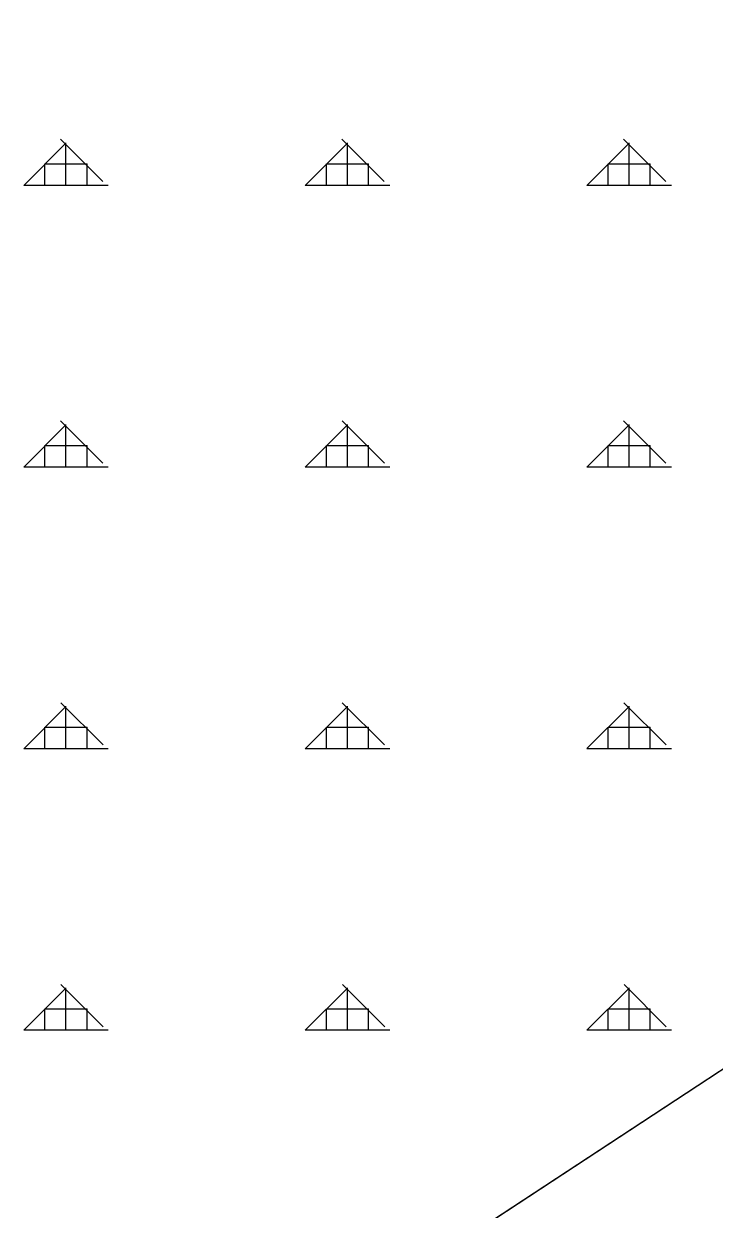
# Model space of a CAD drawing. Extents: x 410727 to 412947, y 4463506 to 4466382.
# Drawn here: x 411747.1 to 411869.7, y 4464491.3 to 4464701.7 of the extents above; entities that cross this region are included whole.
import ezdxf

# ---------------------------------------------------------------- set-up
doc = ezdxf.new("R2010")
doc.units = 0
for name, color, linetype in [('ADAKENARI', 7, 'Continuous'), ('KDS_PL', 7, 'Continuous'), ('PL_AYA_ORMAN', 7, 'Continuous'), ('TR_ORMAN', 7, 'Continuous')]:
    doc.layers.add(name, color=color, linetype=linetype)

msp = doc.modelspace()

# ---------------------------------------------------------------- linework, layer by layer
at = {"layer": 'ADAKENARI'}
msp.add_line((412147.59, 4464697.61), (411755.26, 4464439.96), dxfattribs=at)
at = {"layer": 'KDS_PL'}
msp.add_line((412147.59, 4464697.61), (411755.26, 4464439.96), dxfattribs=at)
at = {"layer": 'PL_AYA_ORMAN'}
msp.add_lwpolyline([(411755.26, 4464439.96), (412147.59, 4464697.61), (412152.99, 4464703.96), (412205.5, 4464903.47)], dxfattribs=at)
at = {"layer": 'TR_ORMAN'}
for p, q in [((411761.14, 4464673.75), (411753.64, 4464681.24)), ((411761.14, 4464673.75), (411753.64, 4464681.24)), ((411761.14, 4464673.75), (411753.64, 4464681.24)), ((411761.14, 4464673.75), (411753.64, 4464681.24)), ((411811.13, 4464673.75), (411803.63, 4464681.24)), ((411811.13, 4464673.75), (411803.63, 4464681.24)), ((411811.13, 4464673.75), (411803.63, 4464681.24)), ((411811.13, 4464673.75), (411803.63, 4464681.24)), ((411861.12, 4464673.75), (411853.62, 4464681.24)), ((411861.12, 4464673.75), (411853.62, 4464681.24)), ((411861.12, 4464673.75), (411853.62, 4464681.24)), ((411861.12, 4464673.75), (411853.62, 4464681.24)), ((411747.12, 4464673.01), (411754.61, 4464680.51)), ((411747.12, 4464673.01), (411754.61, 4464680.51)), ((411747.12, 4464673.01), (411754.61, 4464680.51)), ((411747.12, 4464673.01), (411754.61, 4464680.51)), ((411754.62, 4464673.09), (411754.62, 4464680.59)), ((411754.62, 4464673.09), (411754.62, 4464680.59)), ((411754.62, 4464673.09), (411754.62, 4464680.59)), ((411754.62, 4464673.09), (411754.62, 4464680.59)), ((411797.12, 4464673.01), (411804.61, 4464680.51)), ((411797.12, 4464673.01), (411804.61, 4464680.51)), ((411797.12, 4464673.01), (411804.61, 4464680.51)), ((411797.12, 4464673.01), (411804.61, 4464680.51)), ((411804.62, 4464673.09), (411804.62, 4464680.59)), ((411804.62, 4464673.09), (411804.62, 4464680.59)), ((411804.62, 4464673.09), (411804.62, 4464680.59)), ((411804.62, 4464673.09), (411804.62, 4464680.59)), ((411847.12, 4464673.02), (411854.61, 4464680.52)), ((411847.12, 4464673.02), (411854.61, 4464680.52)), ((411847.12, 4464673.02), (411854.61, 4464680.52)), ((411847.12, 4464673.02), (411854.61, 4464680.52)), ((411854.62, 4464673.09), (411854.62, 4464680.59)), ((411854.62, 4464673.09), (411854.62, 4464680.59)), ((411854.62, 4464673.09), (411854.62, 4464680.59)), ((411854.62, 4464673.09), (411854.62, 4464680.59)), ((411750.87, 4464676.84), (411758.37, 4464676.84)), ((411750.87, 4464676.84), (411758.37, 4464676.84)), ((411750.87, 4464673.09), (411750.87, 4464676.84)), ((411750.87, 4464673.09), (411750.87, 4464676.84)), ((411750.87, 4464676.84), (411758.37, 4464676.84)), ((411750.87, 4464676.84), (411758.37, 4464676.84)), ((411750.87, 4464673.09), (411750.87, 4464676.84)), ((411750.87, 4464673.09), (411750.87, 4464676.84)), ((411758.37, 4464673.09), (411758.37, 4464676.84)), ((411758.37, 4464673.09), (411758.37, 4464676.84)), ((411758.37, 4464673.09), (411758.37, 4464676.84)), ((411758.37, 4464673.09), (411758.37, 4464676.84)), ((411800.87, 4464673.09), (411800.87, 4464676.84)), ((411800.87, 4464676.84), (411808.37, 4464676.84)), ((411800.87, 4464673.09), (411800.87, 4464676.84)), ((411800.87, 4464676.84), (411808.37, 4464676.84)), ((411800.87, 4464673.09), (411800.87, 4464676.84)), ((411800.87, 4464676.84), (411808.37, 4464676.84)), ((411800.87, 4464673.09), (411800.87, 4464676.84)), ((411800.87, 4464676.84), (411808.37, 4464676.84)), ((411808.37, 4464673.09), (411808.37, 4464676.84)), ((411808.37, 4464673.09), (411808.37, 4464676.84)), ((411808.37, 4464673.09), (411808.37, 4464676.84)), ((411808.37, 4464673.09), (411808.37, 4464676.84)), ((411850.87, 4464673.09), (411850.87, 4464676.84)), ((411850.87, 4464676.84), (411858.37, 4464676.84)), ((411850.87, 4464673.09), (411850.87, 4464676.84)), ((411850.87, 4464676.84), (411858.37, 4464676.84)), ((411850.87, 4464673.09), (411850.87, 4464676.84)), ((411850.87, 4464676.84), (411858.37, 4464676.84)), ((411850.87, 4464673.09), (411850.87, 4464676.84)), ((411850.87, 4464676.84), (411858.37, 4464676.84)), ((411858.37, 4464673.09), (411858.37, 4464676.84)), ((411858.37, 4464673.09), (411858.37, 4464676.84)), ((411858.37, 4464673.09), (411858.37, 4464676.84)), ((411858.37, 4464673.09), (411858.37, 4464676.84)), ((411747.12, 4464673.09), (411762.12, 4464673.09)), ((411747.12, 4464673.09), (411762.12, 4464673.09)), ((411747.12, 4464673.09), (411762.12, 4464673.09)), ((411747.12, 4464673.09), (411762.12, 4464673.09)), ((411797.12, 4464673.09), (411812.12, 4464673.09)), ((411797.12, 4464673.09), (411812.12, 4464673.09)), ((411797.12, 4464673.09), (411812.12, 4464673.09)), ((411797.12, 4464673.09), (411812.12, 4464673.09)), ((411847.12, 4464673.09), (411862.12, 4464673.09)), ((411847.12, 4464673.09), (411862.12, 4464673.09)), ((411847.12, 4464673.09), (411862.12, 4464673.09)), ((411847.12, 4464673.09), (411862.12, 4464673.09)), ((411747.12, 4464623.01), (411754.61, 4464630.51)), ((411747.12, 4464623.01), (411754.61, 4464630.51)), ((411747.12, 4464623.01), (411754.61, 4464630.51)), ((411747.12, 4464623.01), (411754.61, 4464630.51)), ((411761.17, 4464623.72), (411753.67, 4464631.22)), ((411761.17, 4464623.72), (411753.67, 4464631.22)), ((411761.17, 4464623.72), (411753.67, 4464631.22)), ((411761.17, 4464623.72), (411753.67, 4464631.22)), ((411754.62, 4464623.09), (411754.62, 4464630.59)), ((411754.62, 4464623.09), (411754.62, 4464630.59)), ((411754.62, 4464623.09), (411754.62, 4464630.59)), ((411754.62, 4464623.09), (411754.62, 4464630.59)), ((411797.12, 4464623.02), (411804.61, 4464630.52)), ((411797.12, 4464623.02), (411804.61, 4464630.52)), ((411797.12, 4464623.02), (411804.61, 4464630.52)), ((411797.12, 4464623.02), (411804.61, 4464630.52)), ((411811.16, 4464623.72), (411803.66, 4464631.22)), ((411811.16, 4464623.72), (411803.66, 4464631.22)), ((411811.16, 4464623.72), (411803.66, 4464631.22)), ((411811.16, 4464623.72), (411803.66, 4464631.22)), ((411804.62, 4464623.09), (411804.62, 4464630.59)), ((411804.62, 4464623.09), (411804.62, 4464630.59)), ((411804.62, 4464623.09), (411804.62, 4464630.59)), ((411804.62, 4464623.09), (411804.62, 4464630.59)), ((411847.12, 4464623.03), (411854.61, 4464630.53)), ((411847.12, 4464623.03), (411854.61, 4464630.53)), ((411847.12, 4464623.03), (411854.61, 4464630.53)), ((411847.12, 4464623.03), (411854.61, 4464630.53)), ((411861.15, 4464623.72), (411853.65, 4464631.22)), ((411861.15, 4464623.72), (411853.65, 4464631.22)), ((411861.15, 4464623.72), (411853.65, 4464631.22)), ((411861.15, 4464623.72), (411853.65, 4464631.22)), ((411854.62, 4464623.09), (411854.62, 4464630.59)), ((411854.62, 4464623.09), (411854.62, 4464630.59)), ((411854.62, 4464623.09), (411854.62, 4464630.59)), ((411854.62, 4464623.09), (411854.62, 4464630.59)), ((411750.87, 4464626.84), (411758.37, 4464626.84)), ((411750.87, 4464626.84), (411758.37, 4464626.84)), ((411750.87, 4464623.09), (411750.87, 4464626.84)), ((411750.87, 4464623.09), (411750.87, 4464626.84)), ((411750.87, 4464626.84), (411758.37, 4464626.84)), ((411750.87, 4464626.84), (411758.37, 4464626.84)), ((411750.87, 4464623.09), (411750.87, 4464626.84)), ((411750.87, 4464623.09), (411750.87, 4464626.84)), ((411758.37, 4464623.09), (411758.37, 4464626.84)), ((411758.37, 4464623.09), (411758.37, 4464626.84)), ((411758.37, 4464623.09), (411758.37, 4464626.84)), ((411758.37, 4464623.09), (411758.37, 4464626.84)), ((411800.87, 4464623.09), (411800.87, 4464626.84)), ((411800.87, 4464626.84), (411808.37, 4464626.84)), ((411800.87, 4464623.09), (411800.87, 4464626.84)), ((411800.87, 4464626.84), (411808.37, 4464626.84)), ((411800.87, 4464623.09), (411800.87, 4464626.84)), ((411800.87, 4464626.84), (411808.37, 4464626.84)), ((411800.87, 4464623.09), (411800.87, 4464626.84)), ((411800.87, 4464626.84), (411808.37, 4464626.84)), ((411808.37, 4464623.09), (411808.37, 4464626.84)), ((411808.37, 4464623.09), (411808.37, 4464626.84)), ((411808.37, 4464623.09), (411808.37, 4464626.84)), ((411808.37, 4464623.09), (411808.37, 4464626.84)), ((411850.87, 4464623.09), (411850.87, 4464626.84)), ((411850.87, 4464626.84), (411858.37, 4464626.84)), ((411850.87, 4464623.09), (411850.87, 4464626.84)), ((411850.87, 4464626.84), (411858.37, 4464626.84)), ((411850.87, 4464623.09), (411850.87, 4464626.84)), ((411850.87, 4464626.84), (411858.37, 4464626.84)), ((411850.87, 4464623.09), (411850.87, 4464626.84)), ((411850.87, 4464626.84), (411858.37, 4464626.84)), ((411858.37, 4464623.09), (411858.37, 4464626.84)), ((411858.37, 4464623.09), (411858.37, 4464626.84)), ((411858.37, 4464623.09), (411858.37, 4464626.84)), ((411858.37, 4464623.09), (411858.37, 4464626.84)), ((411747.12, 4464623.09), (411762.12, 4464623.09)), ((411747.12, 4464623.09), (411762.12, 4464623.09)), ((411747.12, 4464623.09), (411762.12, 4464623.09)), ((411747.12, 4464623.09), (411762.12, 4464623.09)), ((411797.12, 4464623.09), (411812.12, 4464623.09)), ((411797.12, 4464623.09), (411812.12, 4464623.09)), ((411797.12, 4464623.09), (411812.12, 4464623.09)), ((411797.12, 4464623.09), (411812.12, 4464623.09)), ((411847.12, 4464623.09), (411862.12, 4464623.09)), ((411847.12, 4464623.09), (411862.12, 4464623.09)), ((411847.12, 4464623.09), (411862.12, 4464623.09)), ((411847.12, 4464623.09), (411862.12, 4464623.09)), ((411747.12, 4464573.02), (411754.61, 4464580.52)), ((411747.12, 4464573.02), (411754.61, 4464580.52)), ((411747.12, 4464573.02), (411754.61, 4464580.52)), ((411747.12, 4464573.02), (411754.61, 4464580.52)), ((411761.2, 4464573.7), (411753.7, 4464581.2)), ((411761.2, 4464573.7), (411753.7, 4464581.2)), ((411761.2, 4464573.7), (411753.7, 4464581.2)), ((411761.2, 4464573.7), (411753.7, 4464581.2)), ((411754.62, 4464573.09), (411754.62, 4464580.59)), ((411754.62, 4464573.09), (411754.62, 4464580.59)), ((411754.62, 4464573.09), (411754.62, 4464580.59)), ((411754.62, 4464573.09), (411754.62, 4464580.59)), ((411797.12, 4464573.03), (411804.61, 4464580.53)), ((411797.12, 4464573.03), (411804.61, 4464580.53)), ((411797.12, 4464573.03), (411804.61, 4464580.53)), ((411797.12, 4464573.03), (411804.61, 4464580.53)), ((411811.19, 4464573.7), (411803.69, 4464581.2)), ((411811.19, 4464573.7), (411803.69, 4464581.2)), ((411811.19, 4464573.7), (411803.69, 4464581.2)), ((411811.19, 4464573.7), (411803.69, 4464581.2)), ((411804.62, 4464573.09), (411804.62, 4464580.59)), ((411804.62, 4464573.09), (411804.62, 4464580.59)), ((411804.62, 4464573.09), (411804.62, 4464580.59)), ((411804.62, 4464573.09), (411804.62, 4464580.59)), ((411847.12, 4464573.04), (411854.61, 4464580.53)), ((411847.12, 4464573.04), (411854.61, 4464580.53)), ((411847.12, 4464573.04), (411854.61, 4464580.53)), ((411847.12, 4464573.04), (411854.61, 4464580.53)), ((411861.19, 4464573.7), (411853.69, 4464581.2)), ((411861.19, 4464573.7), (411853.69, 4464581.2)), ((411861.19, 4464573.7), (411853.69, 4464581.2)), ((411861.19, 4464573.7), (411853.69, 4464581.2)), ((411854.62, 4464573.09), (411854.62, 4464580.59)), ((411854.62, 4464573.09), (411854.62, 4464580.59)), ((411854.62, 4464573.09), (411854.62, 4464580.59)), ((411854.62, 4464573.09), (411854.62, 4464580.59)), ((411750.87, 4464576.84), (411758.37, 4464576.84)), ((411750.87, 4464576.84), (411758.37, 4464576.84)), ((411750.87, 4464573.09), (411750.87, 4464576.84)), ((411750.87, 4464573.09), (411750.87, 4464576.84)), ((411750.87, 4464576.84), (411758.37, 4464576.84)), ((411750.87, 4464576.84), (411758.37, 4464576.84)), ((411750.87, 4464573.09), (411750.87, 4464576.84)), ((411750.87, 4464573.09), (411750.87, 4464576.84)), ((411758.37, 4464573.09), (411758.37, 4464576.84)), ((411758.37, 4464573.09), (411758.37, 4464576.84)), ((411758.37, 4464573.09), (411758.37, 4464576.84)), ((411758.37, 4464573.09), (411758.37, 4464576.84)), ((411800.87, 4464573.09), (411800.87, 4464576.84)), ((411800.87, 4464576.84), (411808.37, 4464576.84)), ((411800.87, 4464573.09), (411800.87, 4464576.84)), ((411800.87, 4464576.84), (411808.37, 4464576.84)), ((411800.87, 4464573.09), (411800.87, 4464576.84)), ((411800.87, 4464576.84), (411808.37, 4464576.84)), ((411800.87, 4464573.09), (411800.87, 4464576.84)), ((411800.87, 4464576.84), (411808.37, 4464576.84)), ((411808.37, 4464573.09), (411808.37, 4464576.84)), ((411808.37, 4464573.09), (411808.37, 4464576.84)), ((411808.37, 4464573.09), (411808.37, 4464576.84)), ((411808.37, 4464573.09), (411808.37, 4464576.84)), ((411850.87, 4464573.09), (411850.87, 4464576.84)), ((411850.87, 4464576.84), (411858.37, 4464576.84)), ((411850.87, 4464573.09), (411850.87, 4464576.84)), ((411850.87, 4464576.84), (411858.37, 4464576.84)), ((411850.87, 4464573.09), (411850.87, 4464576.84)), ((411850.87, 4464576.84), (411858.37, 4464576.84)), ((411850.87, 4464573.09), (411850.87, 4464576.84)), ((411850.87, 4464576.84), (411858.37, 4464576.84)), ((411858.37, 4464573.09), (411858.37, 4464576.84)), ((411858.37, 4464573.09), (411858.37, 4464576.84)), ((411858.37, 4464573.09), (411858.37, 4464576.84)), ((411858.37, 4464573.09), (411858.37, 4464576.84)), ((411747.12, 4464573.09), (411762.12, 4464573.09)), ((411747.12, 4464573.09), (411762.12, 4464573.09)), ((411747.12, 4464573.09), (411762.12, 4464573.09)), ((411747.12, 4464573.09), (411762.12, 4464573.09)), ((411797.12, 4464573.09), (411812.12, 4464573.09)), ((411797.12, 4464573.09), (411812.12, 4464573.09)), ((411797.12, 4464573.09), (411812.12, 4464573.09)), ((411797.12, 4464573.09), (411812.12, 4464573.09)), ((411847.12, 4464573.09), (411862.12, 4464573.09)), ((411847.12, 4464573.09), (411862.12, 4464573.09)), ((411847.12, 4464573.09), (411862.12, 4464573.09)), ((411847.12, 4464573.09), (411862.12, 4464573.09)), ((411747.12, 4464523.03), (411754.61, 4464530.53)), ((411747.12, 4464523.03), (411754.61, 4464530.53)), ((411747.12, 4464523.03), (411754.61, 4464530.53)), ((411747.12, 4464523.03), (411754.61, 4464530.53)), ((411761.23, 4464523.67), (411753.73, 4464531.17)), ((411761.23, 4464523.67), (411753.73, 4464531.17)), ((411761.23, 4464523.67), (411753.73, 4464531.17)), ((411761.23, 4464523.67), (411753.73, 4464531.17)), ((411754.62, 4464523.09), (411754.62, 4464530.59)), ((411754.62, 4464523.09), (411754.62, 4464530.59)), ((411754.62, 4464523.09), (411754.62, 4464530.59)), ((411754.62, 4464523.09), (411754.62, 4464530.59)), ((411797.12, 4464523.04), (411804.61, 4464530.53)), ((411797.12, 4464523.04), (411804.61, 4464530.53)), ((411797.12, 4464523.04), (411804.61, 4464530.53)), ((411797.12, 4464523.04), (411804.61, 4464530.53)), ((411811.22, 4464523.67), (411803.73, 4464531.17)), ((411811.22, 4464523.67), (411803.73, 4464531.17)), ((411811.22, 4464523.67), (411803.73, 4464531.17)), ((411811.22, 4464523.67), (411803.73, 4464531.17)), ((411804.62, 4464523.09), (411804.62, 4464530.59)), ((411804.62, 4464523.09), (411804.62, 4464530.59)), ((411804.62, 4464523.09), (411804.62, 4464530.59)), ((411804.62, 4464523.09), (411804.62, 4464530.59)), ((411847.12, 4464523.04), (411854.61, 4464530.54)), ((411847.12, 4464523.04), (411854.61, 4464530.54)), ((411847.12, 4464523.04), (411854.61, 4464530.54)), ((411847.12, 4464523.04), (411854.61, 4464530.54)), ((411847.12, 4464523.04), (411854.61, 4464530.54)), ((411847.12, 4464523.04), (411854.61, 4464530.54)), ((411847.12, 4464523.04), (411854.61, 4464530.54)), ((411847.12, 4464523.04), (411854.61, 4464530.54)), ((411861.22, 4464523.67), (411853.72, 4464531.17)), ((411861.22, 4464523.67), (411853.72, 4464531.17)), ((411861.22, 4464523.67), (411853.72, 4464531.17)), ((411861.22, 4464523.67), (411853.72, 4464531.17)), ((411854.62, 4464523.09), (411854.62, 4464530.59)), ((411854.62, 4464523.09), (411854.62, 4464530.59)), ((411854.62, 4464523.09), (411854.62, 4464530.59)), ((411854.62, 4464523.09), (411854.62, 4464530.59)), ((411750.87, 4464526.84), (411758.37, 4464526.84)), ((411750.87, 4464526.84), (411758.37, 4464526.84)), ((411750.87, 4464523.09), (411750.87, 4464526.84)), ((411750.87, 4464523.09), (411750.87, 4464526.84)), ((411750.87, 4464526.84), (411758.37, 4464526.84)), ((411750.87, 4464526.84), (411758.37, 4464526.84)), ((411750.87, 4464523.09), (411750.87, 4464526.84)), ((411750.87, 4464523.09), (411750.87, 4464526.84)), ((411758.37, 4464523.09), (411758.37, 4464526.84)), ((411758.37, 4464523.09), (411758.37, 4464526.84)), ((411758.37, 4464523.09), (411758.37, 4464526.84)), ((411758.37, 4464523.09), (411758.37, 4464526.84)), ((411800.87, 4464523.09), (411800.87, 4464526.84)), ((411800.87, 4464526.84), (411808.37, 4464526.84)), ((411800.87, 4464523.09), (411800.87, 4464526.84)), ((411800.87, 4464526.84), (411808.37, 4464526.84)), ((411800.87, 4464523.09), (411800.87, 4464526.84)), ((411800.87, 4464526.84), (411808.37, 4464526.84)), ((411800.87, 4464523.09), (411800.87, 4464526.84)), ((411800.87, 4464526.84), (411808.37, 4464526.84)), ((411808.37, 4464523.09), (411808.37, 4464526.84)), ((411808.37, 4464523.09), (411808.37, 4464526.84)), ((411808.37, 4464523.09), (411808.37, 4464526.84)), ((411808.37, 4464523.09), (411808.37, 4464526.84)), ((411850.87, 4464523.09), (411850.87, 4464526.84)), ((411850.87, 4464526.84), (411858.37, 4464526.84)), ((411850.87, 4464523.09), (411850.87, 4464526.84)), ((411850.87, 4464526.84), (411858.37, 4464526.84)), ((411850.87, 4464523.09), (411850.87, 4464526.84)), ((411850.87, 4464526.84), (411858.37, 4464526.84)), ((411850.87, 4464523.09), (411850.87, 4464526.84)), ((411850.87, 4464526.84), (411858.37, 4464526.84)), ((411858.37, 4464523.09), (411858.37, 4464526.84)), ((411858.37, 4464523.09), (411858.37, 4464526.84)), ((411858.37, 4464523.09), (411858.37, 4464526.84)), ((411858.37, 4464523.09), (411858.37, 4464526.84)), ((411747.12, 4464523.09), (411762.12, 4464523.09)), ((411747.12, 4464523.09), (411762.12, 4464523.09)), ((411747.12, 4464523.09), (411762.12, 4464523.09)), ((411747.12, 4464523.09), (411762.12, 4464523.09)), ((411797.12, 4464523.09), (411812.12, 4464523.09)), ((411797.12, 4464523.09), (411812.12, 4464523.09)), ((411797.12, 4464523.09), (411812.12, 4464523.09)), ((411797.12, 4464523.09), (411812.12, 4464523.09)), ((411847.12, 4464523.09), (411862.12, 4464523.09)), ((411847.12, 4464523.09), (411862.12, 4464523.09)), ((411847.12, 4464523.09), (411862.12, 4464523.09)), ((411847.12, 4464523.09), (411862.12, 4464523.09))]:
    msp.add_line(p, q, dxfattribs=at)

doc.saveas('drawing.dxf')
